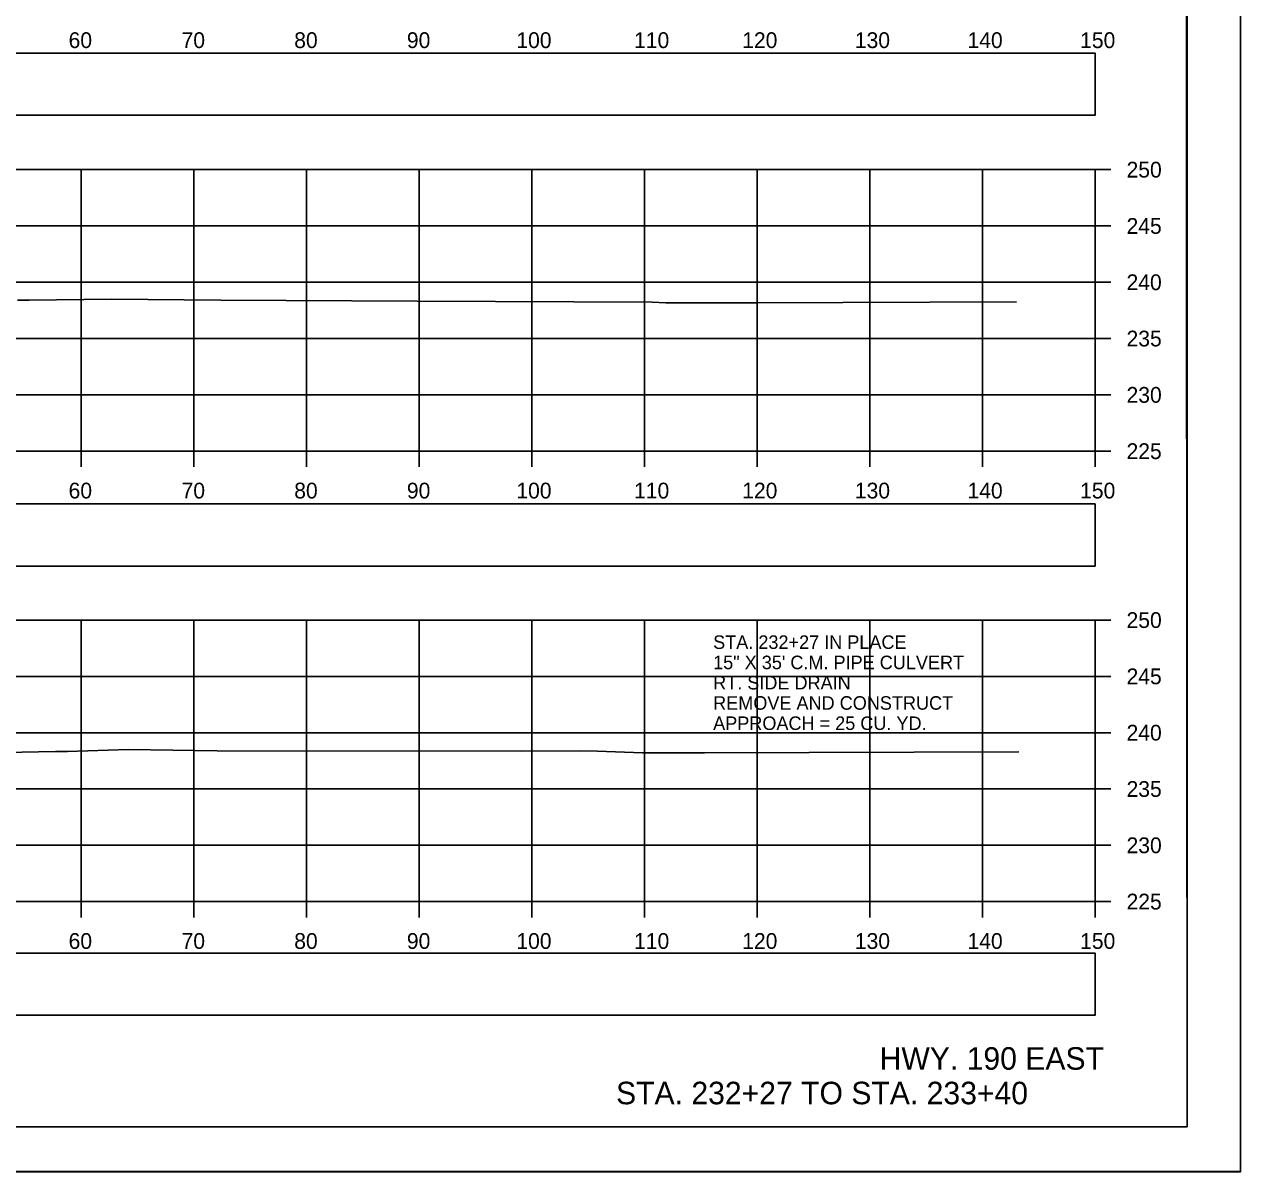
# Model space of a CAD drawing. Extents: x 1369627 to 1374022, y 380035 to 398173.
# Drawn here: x 1372153.5 to 1372261.5, y 387718.9 to 387820.8 of the extents above; entities that cross this region are included whole.
import ezdxf

# ---------------------------------------------------------------- set-up
doc = ezdxf.new("R2010")
doc.units = 0
for name, color, linetype in [('Default', 7, 'Continuous'), ('R_Axis', 7, 'Continuous'), ('R_Axis Annot', 7, 'Continuous'), ('R_Border', 7, 'Continuous'), ('R_Draft', 7, 'Continuous'), ('R_Exist Surface', 7, 'Continuous'), ('R_Grid', 7, 'Continuous'), ('R_No Plot', 7, 'Continuous'), ('R_Water', 7, 'Continuous')]:
    doc.layers.add(name, color=color, linetype=linetype)

msp = doc.modelspace()

# ---------------------------------------------------------------- linework, layer by layer
at = {"layer": 'Default'}
for points in [[(1371948.53, 387812.76), (1372248.53, 387812.76), (1372248.53, 387818.29), (1371948.53, 387818.29)], [(1371948.53, 387772.72), (1372248.53, 387772.72), (1372248.53, 387778.24), (1371948.53, 387778.24)], [(1371948.53, 387732.83), (1372248.53, 387732.83), (1372248.53, 387738.36), (1371948.53, 387738.36)]]:
    msp.add_lwpolyline(points, close=True, dxfattribs=at)
at = {"layer": 'R_Axis'}
for p, q in [((1372248.53, 387782.93), (1372248.53, 387807.93)), ((1372249.93, 387807.93), (1372248.53, 387807.93)), ((1372249.93, 387802.93), (1372248.53, 387802.93)), ((1372249.93, 387797.93), (1372248.53, 387797.93)), ((1372249.93, 387792.93), (1372248.53, 387792.93)), ((1372249.93, 387787.93), (1372248.53, 387787.93)), ((1371948.53, 387782.93), (1372248.53, 387782.93)), ((1372158.53, 387781.53), (1372158.53, 387782.93)), ((1372168.53, 387781.53), (1372168.53, 387782.93)), ((1372178.53, 387781.53), (1372178.53, 387782.93)), ((1372188.53, 387781.53), (1372188.53, 387782.93)), ((1372198.53, 387781.53), (1372198.53, 387782.93)), ((1372208.53, 387781.53), (1372208.53, 387782.93)), ((1372218.53, 387781.53), (1372218.53, 387782.93)), ((1372228.53, 387781.53), (1372228.53, 387782.93)), ((1372238.53, 387781.53), (1372238.53, 387782.93)), ((1372248.53, 387781.53), (1372248.53, 387782.93)), ((1372249.93, 387782.93), (1372248.53, 387782.93)), ((1372248.53, 387742.93), (1372248.53, 387767.93)), ((1372249.93, 387767.93), (1372248.53, 387767.93)), ((1372249.93, 387762.93), (1372248.53, 387762.93)), ((1372249.93, 387757.93), (1372248.53, 387757.93)), ((1372249.93, 387752.93), (1372248.53, 387752.93)), ((1372249.93, 387747.93), (1372248.53, 387747.93)), ((1371948.53, 387742.93), (1372248.53, 387742.93)), ((1372158.53, 387741.53), (1372158.53, 387742.93)), ((1372168.53, 387741.53), (1372168.53, 387742.93)), ((1372178.53, 387741.53), (1372178.53, 387742.93)), ((1372188.53, 387741.53), (1372188.53, 387742.93)), ((1372198.53, 387741.53), (1372198.53, 387742.93)), ((1372208.53, 387741.53), (1372208.53, 387742.93)), ((1372218.53, 387741.53), (1372218.53, 387742.93)), ((1372228.53, 387741.53), (1372228.53, 387742.93)), ((1372238.53, 387741.53), (1372238.53, 387742.93)), ((1372248.53, 387741.53), (1372248.53, 387742.93)), ((1372249.93, 387742.93), (1372248.53, 387742.93))]:
    msp.add_line(p, q, dxfattribs=at)
at = {"layer": 'R_Border'}
for q in [(1372256.71, 387928.39), (1371940.53, 387722.93)]:
    msp.add_line((1372256.71, 387722.93), q, dxfattribs=at)
at = {"layer": 'R_Exist Surface'}
for points in [[(1372152.88, 387796.33), (1372153.9, 387796.33), (1372161.19, 387796.42), (1372170.91, 387796.34), (1372188.35, 387796.25), (1372209.21, 387796.16), (1372210.44, 387796.11), (1372218.45, 387796.11), (1372241.55, 387796.19)], [(1372145.74, 387756.04), (1372156.26, 387756.25), (1372157.31, 387756.27), (1372162.72, 387756.45), (1372170.6, 387756.31), (1372197.6, 387756.28), (1372202.79, 387756.31), (1372204.35, 387756.29), (1372208.36, 387756.15), (1372211.71, 387756.13), (1372213.85, 387756.13), (1372241.76, 387756.22)]]:
    msp.add_lwpolyline(points, dxfattribs=at)
at = {"layer": 'R_Grid'}
for p, q in [((1371948.53, 387807.93), (1372248.53, 387807.93)), ((1372158.53, 387782.93), (1372158.53, 387807.93)), ((1372168.53, 387782.93), (1372168.53, 387807.93)), ((1372178.53, 387782.93), (1372178.53, 387807.93)), ((1372188.53, 387782.93), (1372188.53, 387807.93)), ((1372198.53, 387782.93), (1372198.53, 387807.93)), ((1372208.53, 387782.93), (1372208.53, 387807.93)), ((1372218.53, 387782.93), (1372218.53, 387807.93)), ((1372228.53, 387782.93), (1372228.53, 387807.93)), ((1372238.53, 387782.93), (1372238.53, 387807.93)), ((1372248.53, 387782.93), (1372248.53, 387807.93)), ((1371948.53, 387802.93), (1372248.53, 387802.93)), ((1371948.53, 387797.93), (1372248.53, 387797.93)), ((1371948.53, 387792.93), (1372248.53, 387792.93)), ((1371948.53, 387787.93), (1372248.53, 387787.93)), ((1371948.53, 387782.93), (1372248.53, 387782.93)), ((1371948.53, 387767.93), (1372248.53, 387767.93)), ((1372158.53, 387742.93), (1372158.53, 387767.93)), ((1372168.53, 387742.93), (1372168.53, 387767.93)), ((1372178.53, 387742.93), (1372178.53, 387767.93)), ((1372188.53, 387742.93), (1372188.53, 387767.93)), ((1372198.53, 387742.93), (1372198.53, 387767.93)), ((1372208.53, 387742.93), (1372208.53, 387767.93)), ((1372218.53, 387742.93), (1372218.53, 387767.93)), ((1372228.53, 387742.93), (1372228.53, 387767.93)), ((1372238.53, 387742.93), (1372238.53, 387767.93)), ((1372248.53, 387742.93), (1372248.53, 387767.93)), ((1371948.53, 387762.93), (1372248.53, 387762.93)), ((1371948.53, 387757.93), (1372248.53, 387757.93)), ((1371948.53, 387752.93), (1372248.53, 387752.93)), ((1371948.53, 387747.93), (1372248.53, 387747.93)), ((1371948.53, 387742.93), (1372248.53, 387742.93))]:
    msp.add_line(p, q, dxfattribs=at)
at = {"layer": 'R_No Plot'}
msp.add_line((1371928.13, 387718.95), (1372261.46, 387718.95), dxfattribs=at)
for points in [[(1371928.12, 387932.28), (1372261.46, 387932.28), (1372261.46, 387718.94), (1371928.12, 387718.94)], [(1372174.45, 387928.39), (1372194.07, 387928.39), (1372194.07, 387918.51), (1372210.18, 387918.51), (1372233.38, 387918.51), (1372233.38, 387885.84), (1372256.59, 387885.84), (1372256.71, 387722.93), (1371940.53, 387722.93), (1371940.53, 387928.39)]]:
    msp.add_lwpolyline(points, close=True, dxfattribs=at)

# ---------------------------------------------------------------- texts
at = {"layer": 'R_Axis Annot'}
for s, p in [('60', (1372157.41, 387818.73)), ('70', (1372167.44, 387818.73)), ('80', (1372177.44, 387818.73)), ('90', (1372187.44, 387818.73)), ('100', (1372197.16, 387818.73)), ('110', (1372207.61, 387818.73)), ('120', (1372217.21, 387818.73)), ('130', (1372227.21, 387818.73)), ('140', (1372237.21, 387818.73)), ('150', (1372247.21, 387818.73)), ('250', (1372251.33, 387807.23)), ('245', (1372251.33, 387802.23)), ('240', (1372251.33, 387797.23)), ('235', (1372251.33, 387792.23)), ('230', (1372251.33, 387787.23)), ('225', (1372251.33, 387782.23)), ('60', (1372157.41, 387778.73)), ('70', (1372167.44, 387778.73)), ('80', (1372177.44, 387778.73)), ('90', (1372187.44, 387778.73)), ('100', (1372197.16, 387778.73)), ('110', (1372207.61, 387778.73)), ('120', (1372217.21, 387778.73)), ('130', (1372227.21, 387778.73)), ('140', (1372237.21, 387778.73)), ('150', (1372247.21, 387778.73)), ('250', (1372251.33, 387767.23)), ('245', (1372251.33, 387762.23)), ('240', (1372251.33, 387757.23)), ('235', (1372251.33, 387752.23)), ('230', (1372251.33, 387747.23)), ('225', (1372251.33, 387742.23)), ('60', (1372157.41, 387738.73)), ('70', (1372167.44, 387738.73)), ('80', (1372177.44, 387738.73)), ('90', (1372187.44, 387738.73)), ('100', (1372197.16, 387738.73)), ('110', (1372207.61, 387738.73)), ('120', (1372217.21, 387738.73)), ('130', (1372227.21, 387738.73)), ('140', (1372237.21, 387738.73)), ('150', (1372247.21, 387738.73))]:
    msp.add_text(s, height=1.4, dxfattribs=at).set_placement(p)
at = {"layer": 'R_Draft'}
for s, p in [('HWY. 190 EAST', (1372229.41, 387728)), ('STA. 232+27 TO STA. 233+40', (1372206.01, 387724.93))]:
    msp.add_text(s, height=2, dxfattribs=at).set_placement(p)
at = {"layer": 'R_Water'}
for s, p in [('STA. 232+27 IN PLACE', (1372214.63, 387765.37)), ('15" X 35\' C.M. PIPE CULVERT', (1372214.63, 387763.57)), ('RT. SIDE DRAIN', (1372214.63, 387761.77)), ('REMOVE AND CONSTRUCT', (1372214.63, 387759.97)), ('APPROACH = 25 CU. YD.', (1372214.63, 387758.17))]:
    msp.add_text(s, height=1.2, dxfattribs=at).set_placement(p)

doc.saveas('drawing.dxf')
